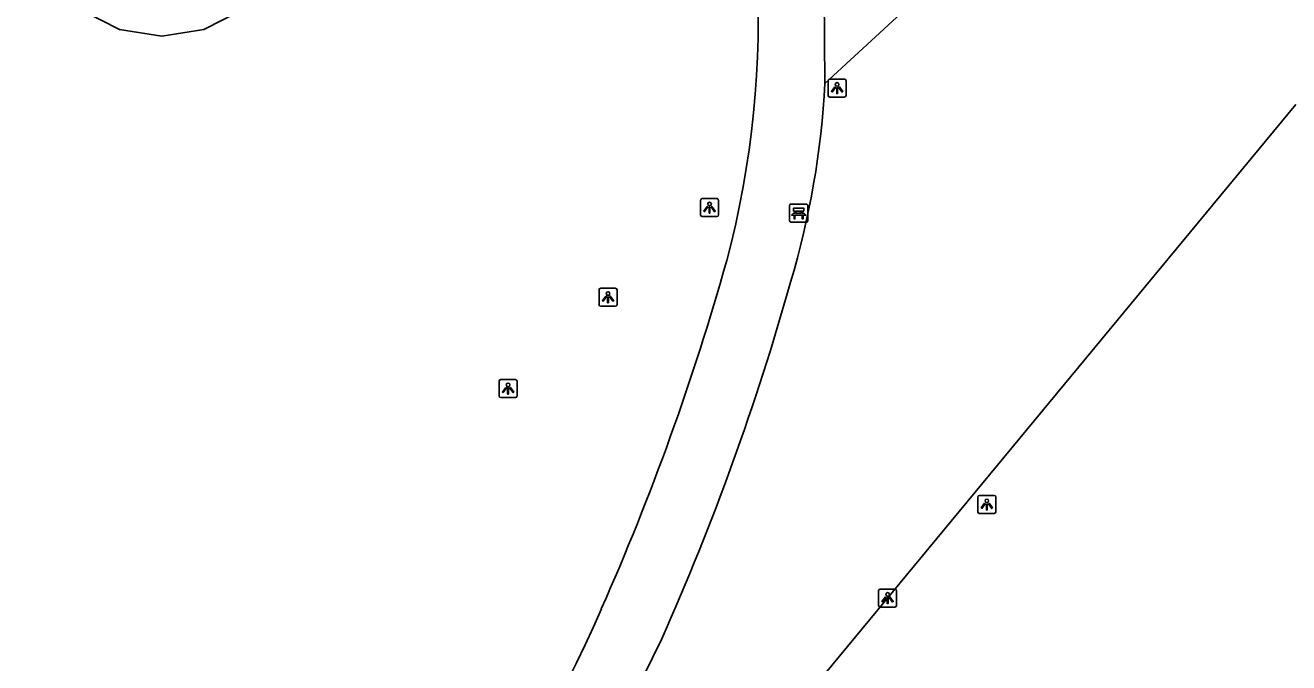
# Model space of a CAD drawing. Extents: x 160457 to 162082, y 388340 to 389736.
# Drawn here: x 160697.2 to 160767.1, y 388588.6 to 388623.8 of the extents above; entities that cross this region are included whole.
import ezdxf

# ---------------------------------------------------------------- set-up
doc = ezdxf.new("R2010")
doc.units = 0
for name, color, linetype in [('IMGEO_Bank', 7, 'Continuous'), ('IMGEO_Fietspad_gesloten', 7, 'Continuous'), ('IMGEO_Groenvoorziening', 7, 'Continuous'), ('IMGEO_Lichtpunt', 7, 'Continuous'), ('IMGEO_Loofbos', 7, 'Continuous'), ('IMGEO_Voetpad_open', 7, 'Continuous')]:
    doc.layers.add(name, color=color, linetype=linetype)

msp = doc.modelspace()

# ---------------------------------------------------------------- linework, layer by layer
at = {"layer": 'IMGEO_Bank'}
for p, q in [((160739.481, 388612.994), (160739.481, 388613.835)), ((160739.481, 388613.835), (160739.481, 388612.994)), ((160739.556, 388613.919), (160740.397, 388613.919)), ((160740.397, 388613.919), (160739.556, 388613.919)), ((160740.481, 388613.844), (160740.481, 388613.003)), ((160740.481, 388613.003), (160740.481, 388613.844)), ((160740.178, 388613.317), (160739.785, 388613.317)), ((160739.79, 388613.425), (160739.79, 388613.531)), ((160739.834, 388613.531), (160739.834, 388613.425)), ((160740.122, 388613.537), (160739.84, 388613.537)), ((160739.84, 388613.419), (160740.122, 388613.419)), ((160740.128, 388613.425), (160740.128, 388613.531)), ((160740.172, 388613.531), (160740.172, 388613.425)), ((160740.406, 388612.919), (160739.565, 388612.919)), ((160739.565, 388612.919), (160740.406, 388612.919))]:
    msp.add_line(p, q, dxfattribs=at)
for points in [[(160739.784, 388613.537), (160739.698, 388613.537), (160739.698, 388613.698), (160740.261, 388613.698), (160740.261, 388613.537), (160740.178, 388613.537)], [(160739.728, 388613.317), (160739.586, 388613.317), (160739.698, 388613.419), (160739.784, 388613.419)], [(160739.778, 388613.31), (160739.778, 388613.103), (160739.735, 388613.103), (160739.735, 388613.31)], [(160740.178, 388613.419), (160740.261, 388613.419), (160740.373, 388613.317), (160740.234, 388613.317)], [(160740.228, 388613.31), (160740.228, 388613.103), (160740.184, 388613.103), (160740.184, 388613.31)]]:
    msp.add_lwpolyline(points, dxfattribs=at)
for centre, radius, start, end in [((160739.559, 388613.841), 0.0779, 92.4484, 184.28452), ((160739.559, 388613.841), 0.0779, 92.4484, 184.28452), ((160740.403, 388613.841), 0.0779, 2.4484, 94.28452), ((160740.403, 388613.841), 0.0779, 2.4484, 94.28452), ((160739.559, 388612.997), 0.0779, 182.4484, 274.28452), ((160739.559, 388612.997), 0.0779, 182.4484, 274.28452), ((160739.728, 388613.31), 0.00671, 2.89567, 87.10433), ((160739.785, 388613.31), 0.00671, 92.89567, 177.10433), ((160739.783, 388613.53), 0.00671, 2.89567, 87.10433), ((160739.783, 388613.426), 0.00671, 272.89567, 357.10433), ((160739.84, 388613.53), 0.00671, 92.89567, 177.10433), ((160739.84, 388613.426), 0.00671, 182.89567, 267.10433), ((160740.122, 388613.53), 0.00671, 2.89567, 87.10433), ((160740.122, 388613.426), 0.00671, 272.89567, 357.10433), ((160740.179, 388613.53), 0.00671, 92.89567, 177.10433), ((160740.179, 388613.426), 0.00671, 182.89567, 267.10433), ((160740.177, 388613.31), 0.00671, 2.89567, 87.10433), ((160740.234, 388613.31), 0.00671, 92.89567, 177.10433), ((160740.403, 388612.997), 0.0779, 272.4484, 4.28452), ((160740.403, 388612.997), 0.0779, 272.4484, 4.28452)]:
    msp.add_arc(centre, radius, start, end, dxfattribs=at)
at = {"layer": 'IMGEO_Fietspad_gesloten'}
for points in [[(160741.365, 388627.899), (160741.437, 388620.594)], [(160732.41, 388589.872), (160730.352, 388585.682)]]:
    msp.add_lwpolyline(points, dxfattribs=at)
for centre, radius, start, end in [((160685.339, 388624.207), 52.412, 345.18917, 21.39065), ((160694.202, 388623.122), 47.302, 343.38652, 356.93596), ((160598.349, 388649.459), 142.983, 336.10236, 344.31716), ((160601.828, 388648.153), 142.997, 335.94801, 344.35841), ((160664.135, 388619.639), 70.76, 308.42305, 336.59898)]:
    msp.add_arc(centre, radius, start, end, dxfattribs=at)
at = {"layer": 'IMGEO_Groenvoorziening'}
msp.add_lwpolyline([(160702.445, 388637.925), (160704.775, 388638.294), (160707.105, 388637.925), (160709.207, 388636.854), (160710.876, 388635.186), (160711.947, 388633.084), (160712.316, 388630.754), (160711.947, 388628.423), (160710.876, 388626.321), (160709.207, 388624.653), (160707.105, 388623.582), (160704.775, 388623.213), (160702.445, 388623.582), (160700.343, 388624.653), (160698.674, 388626.321), (160697.603, 388628.423), (160697.234, 388630.754), (160697.603, 388633.084), (160698.674, 388635.186), (160700.343, 388636.854), (160702.445, 388637.925)], dxfattribs=at)
at = {"layer": 'IMGEO_Lichtpunt'}
for p, q in [((160741.606, 388620.739), (160741.606, 388619.932)), ((160741.606, 388620.739), (160741.606, 388619.932)), ((160742.508, 388620.834), (160741.7, 388620.834)), ((160742.508, 388620.834), (160741.7, 388620.834)), ((160742.602, 388619.932), (160742.602, 388620.739)), ((160742.602, 388619.932), (160742.602, 388620.739)), ((160741.7, 388619.838), (160742.508, 388619.838)), ((160741.7, 388619.838), (160742.508, 388619.838)), ((160734.557, 388614.129), (160734.557, 388613.322)), ((160734.557, 388614.129), (160734.557, 388613.322)), ((160735.459, 388614.224), (160734.651, 388614.224)), ((160735.459, 388614.224), (160734.651, 388614.224)), ((160735.553, 388613.322), (160735.553, 388614.129)), ((160735.553, 388613.322), (160735.553, 388614.129)), ((160734.651, 388613.228), (160735.459, 388613.228)), ((160734.651, 388613.228), (160735.459, 388613.228)), ((160728.946, 388609.174), (160728.946, 388608.367)), ((160728.946, 388609.174), (160728.946, 388608.367)), ((160729.848, 388609.269), (160729.04, 388609.269)), ((160729.848, 388609.269), (160729.04, 388609.269)), ((160729.942, 388608.367), (160729.942, 388609.174)), ((160729.942, 388608.367), (160729.942, 388609.174)), ((160729.04, 388608.273), (160729.848, 388608.273)), ((160729.04, 388608.273), (160729.848, 388608.273)), ((160723.421, 388604.124), (160723.421, 388603.317)), ((160723.421, 388604.124), (160723.421, 388603.317)), ((160724.323, 388604.219), (160723.515, 388604.219)), ((160724.323, 388604.219), (160723.515, 388604.219)), ((160724.417, 388603.317), (160724.417, 388604.124)), ((160724.417, 388603.317), (160724.417, 388604.124)), ((160723.515, 388603.223), (160724.323, 388603.223)), ((160723.515, 388603.223), (160724.323, 388603.223)), ((160749.883, 388597.715), (160749.883, 388596.908)), ((160749.883, 388597.715), (160749.883, 388596.908)), ((160750.785, 388597.81), (160749.977, 388597.81)), ((160750.785, 388597.81), (160749.977, 388597.81)), ((160750.879, 388596.908), (160750.879, 388597.715)), ((160750.879, 388596.908), (160750.879, 388597.715)), ((160749.977, 388596.814), (160750.785, 388596.814)), ((160749.977, 388596.814), (160750.785, 388596.814)), ((160744.399, 388592.537), (160744.399, 388591.73)), ((160744.399, 388592.537), (160744.399, 388591.73)), ((160745.301, 388592.632), (160744.493, 388592.632)), ((160745.301, 388592.632), (160744.493, 388592.632)), ((160745.395, 388591.73), (160745.395, 388592.537)), ((160745.395, 388591.73), (160745.395, 388592.537)), ((160744.493, 388591.636), (160745.301, 388591.636)), ((160744.493, 388591.636), (160745.301, 388591.636))]:
    msp.add_line(p, q, dxfattribs=at)
for points in [[(160741.98, 388620.403), (160742.019, 388620.375), (160741.831, 388620.113), (160741.793, 388620.14), (160741.98, 388620.403)], [(160742.082, 388620.355), (160742.129, 388620.355), (160742.129, 388620.033), (160742.082, 388620.033), (160742.082, 388620.355)], [(160742.192, 388620.375), (160742.23, 388620.402), (160742.417, 388620.14), (160742.378, 388620.112), (160742.192, 388620.375)], [(160734.931, 388613.793), (160734.97, 388613.765), (160734.782, 388613.503), (160734.744, 388613.53), (160734.931, 388613.793)], [(160735.033, 388613.745), (160735.08, 388613.745), (160735.08, 388613.423), (160735.033, 388613.423), (160735.033, 388613.745)], [(160735.143, 388613.765), (160735.181, 388613.792), (160735.368, 388613.53), (160735.329, 388613.502), (160735.143, 388613.765)], [(160729.32, 388608.838), (160729.359, 388608.81), (160729.171, 388608.548), (160729.133, 388608.575), (160729.32, 388608.838)], [(160729.422, 388608.79), (160729.469, 388608.79), (160729.469, 388608.468), (160729.422, 388608.468), (160729.422, 388608.79)], [(160729.532, 388608.81), (160729.57, 388608.837), (160729.757, 388608.575), (160729.718, 388608.547), (160729.532, 388608.81)], [(160723.795, 388603.788), (160723.834, 388603.76), (160723.646, 388603.498), (160723.608, 388603.525), (160723.795, 388603.788)], [(160723.897, 388603.74), (160723.944, 388603.74), (160723.944, 388603.418), (160723.897, 388603.418), (160723.897, 388603.74)], [(160724.007, 388603.76), (160724.045, 388603.787), (160724.232, 388603.525), (160724.193, 388603.497), (160724.007, 388603.76)], [(160750.257, 388597.379), (160750.296, 388597.351), (160750.108, 388597.089), (160750.07, 388597.116), (160750.257, 388597.379)], [(160750.359, 388597.331), (160750.406, 388597.331), (160750.406, 388597.009), (160750.359, 388597.009), (160750.359, 388597.331)], [(160750.469, 388597.351), (160750.507, 388597.378), (160750.694, 388597.116), (160750.655, 388597.088), (160750.469, 388597.351)], [(160744.773, 388592.201), (160744.812, 388592.173), (160744.624, 388591.911), (160744.586, 388591.938), (160744.773, 388592.201)], [(160744.875, 388592.153), (160744.922, 388592.153), (160744.922, 388591.831), (160744.875, 388591.831), (160744.875, 388592.153)], [(160744.985, 388592.173), (160745.023, 388592.2), (160745.21, 388591.938), (160745.171, 388591.91), (160744.985, 388592.173)]]:
    msp.add_lwpolyline(points, dxfattribs=at)
for centre in [(160742.105, 388620.537), (160735.056, 388613.927), (160729.445, 388608.972), (160723.92, 388603.922), (160750.382, 388597.513), (160744.898, 388592.335)]:
    msp.add_circle(centre, 0.0994, dxfattribs=at)
for centre, start, end in [((160741.7, 388620.739), 90, 180), ((160741.7, 388620.739), 90, 180), ((160742.508, 388620.739), 0, 90), ((160742.508, 388620.739), 0, 90), ((160741.7, 388619.932), 180, 270), ((160741.7, 388619.932), 180, 270), ((160742.508, 388619.932), 270, 0), ((160742.508, 388619.932), 270, 360), ((160734.651, 388614.129), 90, 180), ((160734.651, 388614.129), 90, 180), ((160735.459, 388614.129), 0, 90), ((160735.459, 388614.129), 0, 90), ((160734.651, 388613.322), 180, 270), ((160734.651, 388613.322), 180, 270), ((160735.459, 388613.322), 270, 0), ((160735.459, 388613.322), 270, 360), ((160729.04, 388609.174), 90, 180), ((160729.04, 388609.174), 90, 180), ((160729.848, 388609.174), 0, 90), ((160729.848, 388609.174), 0, 90), ((160729.04, 388608.367), 180, 270), ((160729.04, 388608.367), 180, 270), ((160729.848, 388608.367), 270, 0), ((160729.848, 388608.367), 270, 360), ((160723.515, 388604.124), 90, 180), ((160723.515, 388604.124), 90, 180), ((160724.323, 388604.124), 0, 90), ((160724.323, 388604.124), 0, 90), ((160723.515, 388603.317), 180, 270), ((160723.515, 388603.317), 180, 270), ((160724.323, 388603.317), 270, 0), ((160724.323, 388603.317), 270, 360), ((160749.977, 388597.715), 90, 180), ((160749.977, 388597.715), 90, 180), ((160750.785, 388597.715), 0, 90), ((160750.785, 388597.715), 0, 90), ((160749.977, 388596.908), 180, 270), ((160749.977, 388596.908), 180, 270), ((160750.785, 388596.908), 270, 0), ((160750.785, 388596.908), 270, 360), ((160744.493, 388592.537), 90, 180), ((160744.493, 388592.537), 90, 180), ((160745.301, 388592.537), 0, 90), ((160745.301, 388592.537), 0, 90), ((160744.493, 388591.73), 180, 270), ((160744.493, 388591.73), 180, 270), ((160745.301, 388591.73), 270, 0), ((160745.301, 388591.73), 270, 360)]:
    msp.add_arc(centre, 0.0946, start, end, dxfattribs=at)
at = {"layer": 'IMGEO_Loofbos'}
msp.add_lwpolyline([(160767.455, 388619.42), (160737.308, 388582.959)], dxfattribs=at)
at = {"layer": 'IMGEO_Voetpad_open'}
msp.add_lwpolyline([(160741.437, 388620.594), (160766.892, 388644.075)], dxfattribs=at)

doc.saveas('drawing.dxf')
